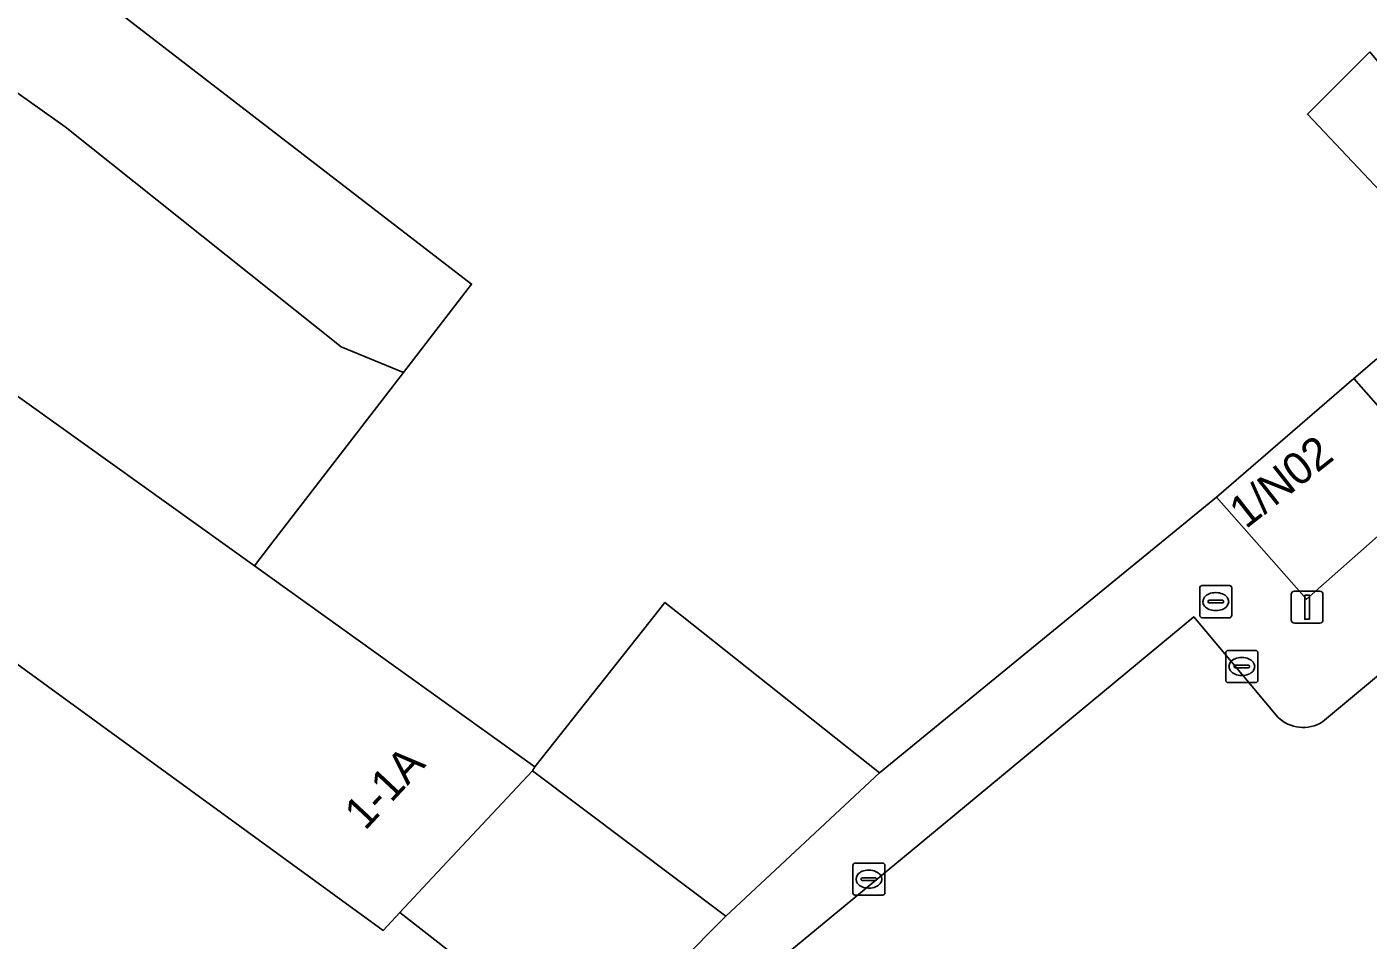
# Model space of a CAD drawing. Extents: x 161087 to 161926, y 382572 to 383873.
# Drawn here: x 161207.42 to 161249.19, y 383239.88 to 383268.31 of the extents above; entities that cross this region are included whole.
import ezdxf

# ---------------------------------------------------------------- set-up
doc = ezdxf.new("R2010")
doc.units = 0
for name, color, linetype in [('IMGEO_Erf', 7, 'Continuous'), ('IMGEO_Kolk', 7, 'Continuous'), ('IMGEO_Lichtmast', 7, 'Continuous'), ('IMGEO_Pand', 7, 'Continuous'), ('IMGEO_Pand_nummerreeks', 7, 'Continuous'), ('IMGEO_Pand_overbouw', 7, 'Continuous'), ('IMGEO_Rijbaan_lokaal_open', 7, 'Continuous'), ('IMGEO_Rioolput', 7, 'Continuous'), ('IMGEO_Voetpad_open', 7, 'Continuous')]:
    doc.layers.add(name, color=color, linetype=linetype)

msp = doc.modelspace()

# ---------------------------------------------------------------- linework, layer by layer
at = {"layer": 'IMGEO_Erf'}
msp.add_lwpolyline([(161207.009, 383272.401), (161209.012, 383270.858), (161208.475, 383270.161), (161221.267, 383260.303), (161219.145, 383257.549), (161214.978, 383252.143), (161214.503, 383251.526), (161216.635, 383250), (161223.235, 383245.275), (161226.98, 383250), (161227.287, 383250.387), (161227.775, 383250), (161233.972, 383245.088), (161244.464, 383253.664), (161248.742, 383257.359), (161249.454, 383257.974)], dxfattribs=at)
msp.add_lwpolyline([(161229.182, 383240.621), (161223.163, 383245.145), (161220.044, 383241.813), (161219.036, 383240.736), (161224.816, 383236.22)], close=True, dxfattribs=at)
at = {"layer": 'IMGEO_Kolk'}
for p, q in [((161244.752, 383247.97), (161244.752, 383248.822)), ((161244.827, 383248.896), (161245.679, 383248.896)), ((161245.24, 383248.676), (161245.265, 383248.676)), ((161245.753, 383248.822), (161245.753, 383247.97)), ((161245.011, 383248.39), (161245.011, 383248.402)), ((161245.449, 383248.353), (161245.051, 383248.353)), ((161245.054, 383248.439), (161245.452, 383248.439)), ((161245.495, 383248.402), (161245.495, 383248.39)), ((161245.679, 383247.896), (161244.827, 383247.896)), ((161245.263, 383248.116), (161245.238, 383248.116)), ((161233.139, 383241.351), (161233.139, 383242.203)), ((161233.214, 383242.277), (161234.066, 383242.277)), ((161233.627, 383242.057), (161233.652, 383242.057)), ((161234.14, 383242.203), (161234.14, 383241.351)), ((161233.398, 383241.771), (161233.398, 383241.783)), ((161233.836, 383241.734), (161233.438, 383241.734)), ((161233.441, 383241.82), (161233.839, 383241.82)), ((161233.882, 383241.783), (161233.882, 383241.771)), ((161234.066, 383241.277), (161233.214, 383241.277)), ((161233.65, 383241.497), (161233.625, 383241.497))]:
    msp.add_line(p, q, dxfattribs=at)
for points in [[(161244.752, 383247.97), (161244.752, 383248.822)], [(161244.827, 383248.896), (161245.679, 383248.896)], [(161245.753, 383248.822), (161245.753, 383247.97)], [(161245.679, 383247.896), (161244.827, 383247.896)], [(161233.139, 383241.351), (161233.139, 383242.203)], [(161233.214, 383242.277), (161234.066, 383242.277)], [(161234.14, 383242.203), (161234.14, 383241.351)], [(161234.066, 383241.277), (161233.214, 383241.277)]]:
    msp.add_lwpolyline(points, dxfattribs=at)
for centre, radius, start, end in [((161244.829, 383248.82), 0.0765, 91.552, 178.448), ((161244.829, 383248.82), 0.0765, 91.552, 178.448), ((161245.677, 383248.82), 0.0765, 1.552, 88.448), ((161245.677, 383248.82), 0.0765, 1.552, 88.448), ((161245.051, 383248.399), 0.0403, 85.8775, 175.7526), ((161245.048, 383248.389), 0.0366, 178.938, 274.7102), ((161245.452, 383248.396), 0.043, 264.8664, 352.4533), ((161245.456, 383248.401), 0.0386, 1.7309, 96.639), ((161244.829, 383247.972), 0.0765, 181.552, 268.448), ((161244.829, 383247.972), 0.0765, 181.552, 268.448), ((161245.677, 383247.972), 0.0765, 271.552, 358.448), ((161245.677, 383247.972), 0.0765, 271.552, 358.448), ((161233.216, 383242.201), 0.0765, 91.552, 178.448), ((161233.216, 383242.201), 0.0765, 91.552, 178.448), ((161234.064, 383242.201), 0.0765, 1.552, 88.448), ((161234.064, 383242.201), 0.0765, 1.552, 88.448), ((161233.438, 383241.78), 0.0403, 85.8775, 175.7526), ((161233.435, 383241.77), 0.0366, 178.938, 274.7102), ((161233.839, 383241.777), 0.043, 264.8664, 352.4533), ((161233.843, 383241.782), 0.0386, 1.7309, 96.639), ((161233.216, 383241.353), 0.0765, 181.552, 268.448), ((161233.216, 383241.353), 0.0765, 181.552, 268.448), ((161234.064, 383241.353), 0.0765, 271.552, 358.448), ((161234.064, 383241.353), 0.0765, 271.552, 358.448)]:
    msp.add_arc(centre, radius, start, end, dxfattribs=at)
for centre, major_axis, ratio, start_param, end_param in [((161245.239, 383248.396), (-0.387, 0.002), 0.722429, 4.712389, 7.853982), ((161245.264, 383248.396), (-0.39, 0.002), 0.717154, 1.570796, 4.712389), ((161233.626, 383241.777), (-0.387, 0.002), 0.722429, 4.712389, 7.853982), ((161233.651, 383241.777), (-0.39, 0.002), 0.717154, 1.570796, 4.712389)]:
    msp.add_ellipse(centre, major_axis=major_axis, ratio=ratio, start_param=start_param, end_param=end_param, dxfattribs=at)
at = {"layer": 'IMGEO_Lichtmast'}
for p, q in [((161246.79, 383249.843), (161246.79, 383250.643)), ((161246.79, 383250.643), (161246.79, 383249.843)), ((161246.89, 383250.743), (161247.68, 383250.743)), ((161247.68, 383250.743), (161246.89, 383250.743)), ((161247.78, 383250.643), (161247.78, 383249.843)), ((161247.78, 383249.843), (161247.78, 383250.643)), ((161247.68, 383249.743), (161246.89, 383249.743)), ((161246.89, 383249.743), (161247.68, 383249.743))]:
    msp.add_line(p, q, dxfattribs=at)
msp.add_lwpolyline([(161247.21, 383250.618), (161247.36, 383250.618), (161247.36, 383249.868), (161247.21, 383249.868), (161247.21, 383250.618)], dxfattribs=at)
for centre, start, end in [((161246.89, 383250.643), 90, 180), ((161246.89, 383250.643), 90, 180), ((161247.68, 383250.643), 0, 90), ((161247.68, 383250.643), 360, 90), ((161246.89, 383249.843), 180, 270), ((161246.89, 383249.843), 180, 270), ((161247.68, 383249.843), 270, 0), ((161247.68, 383249.843), 270, 0)]:
    msp.add_arc(centre, 0.1, start, end, dxfattribs=at)
at = {"layer": 'IMGEO_Pand'}
for points in [[(161219.145, 383257.549), (161221.267, 383260.303), (161208.475, 383270.161), (161209.012, 383270.858), (161207.009, 383272.401), (161206.589, 383271.857), (161205.662, 383272.572), (161204.11, 383273.648), (161204.234, 383273.761), (161196.875, 383280.035), (161196.536, 383279.655), (161193.279, 383276.005), (161192.845, 383275.519), (161200.709, 383269.651), (161201.372, 383270.345), (161208.609, 383265.2), (161217.208, 383258.346)], [(161217.208, 383258.346), (161208.609, 383265.2), (161201.372, 383270.345), (161200.709, 383269.651), (161192.845, 383275.519), (161192.499, 383275.13), (161188.081, 383270.18), (161187.672, 383269.701), (161194.281, 383264.456), (161196.543, 383262.794), (161197.981, 383264.391), (161199.367, 383263.2), (161199.277, 383262.976), (161203.83, 383259.166), (161214.503, 383251.526), (161214.978, 383252.143), (161219.145, 383257.549)], [(161203.83, 383259.166), (161199.277, 383262.976), (161199.367, 383263.2), (161197.981, 383264.391), (161196.543, 383262.794), (161194.281, 383264.456), (161187.672, 383269.701), (161184.373, 383265.838), (161191.311, 383260.931), (161191.399, 383261.082), (161193.971, 383258.846), (161195.371, 383257.706), (161195.214, 383257.473), (161203.004, 383251.449), (161204.998, 383250), (161218.514, 383240.178), (161219.036, 383240.736), (161220.044, 383241.813), (161223.163, 383245.145), (161223.235, 383245.275), (161216.635, 383250), (161214.503, 383251.526)], [(161204.998, 383250), (161203.004, 383251.449), (161195.214, 383257.473), (161195.371, 383257.706), (161193.971, 383258.846), (161191.399, 383261.082), (161191.311, 383260.931), (161184.373, 383265.838), (161179.297, 383259.893), (161185.713, 383254.392), (161186.319, 383255.083), (161192.623, 383250), (161218.104, 383229.454), (161224.458, 383235.859), (161224.816, 383236.22), (161219.036, 383240.736), (161218.514, 383240.178)], [(161251.502, 383254.233), (161248.742, 383257.359), (161244.464, 383253.664), (161247.265, 383250.492), (161249.488, 383252.454), (161249.696, 383252.638)], [(161227.775, 383250), (161227.287, 383250.387), (161226.98, 383250), (161223.235, 383245.275), (161223.163, 383245.145), (161229.182, 383240.621), (161233.972, 383245.088)]]:
    msp.add_lwpolyline(points, close=True, dxfattribs=at)
at = {"layer": 'IMGEO_Pand_overbouw'}
msp.add_lwpolyline([(161249.243, 383267.534), (161247.294, 383265.591), (161252.188, 383260.415), (161253.899, 383261.908)], close=True, dxfattribs=at)
at = {"layer": 'IMGEO_Rijbaan_lokaal_open'}
for points in [[(161273.931, 383245.948), (161273.464, 383245.564), (161267.596, 383252.698), (161265.093, 383255.713), (161266.378, 383256.78), (161266.512, 383256.607), (161267.738, 383257.647), (161264.372, 383261.713), (161258.311, 383256.578), (161258.836, 383256.012), (161256.03, 383253.635), (161251.617, 383249.883), (161247.761, 383246.67)], [(161246.378, 383246.818), (161243.755, 383249.944), (161234.929, 383242.621), (161226.887, 383235.99), (161218.121, 383228.739), (161211.442, 383222.199)]]:
    msp.add_lwpolyline(points, dxfattribs=at)
msp.add_arc((161247.164, 383247.624), 1.126, 225.7409, 302.0427, dxfattribs=at)
at = {"layer": 'IMGEO_Rioolput'}
for p, q in [((161243.941, 383249.99), (161243.941, 383250.842)), ((161244.016, 383250.916), (161244.868, 383250.916)), ((161244.942, 383250.842), (161244.942, 383249.99)), ((161244.2, 383250.41), (161244.2, 383250.422)), ((161244.638, 383250.373), (161244.24, 383250.373)), ((161244.243, 383250.459), (161244.641, 383250.459)), ((161244.429, 383250.696), (161244.454, 383250.696)), ((161244.684, 383250.422), (161244.684, 383250.41)), ((161244.868, 383249.916), (161244.016, 383249.916)), ((161244.452, 383250.136), (161244.427, 383250.136))]:
    msp.add_line(p, q, dxfattribs=at)
for points in [[(161243.941, 383249.99), (161243.941, 383250.842)], [(161244.016, 383250.916), (161244.868, 383250.916)], [(161244.942, 383250.842), (161244.942, 383249.99)], [(161244.868, 383249.916), (161244.016, 383249.916)]]:
    msp.add_lwpolyline(points, dxfattribs=at)
for centre, radius, start, end in [((161244.018, 383250.84), 0.0765, 91.552, 178.448), ((161244.018, 383250.84), 0.0765, 91.552, 178.448), ((161244.866, 383250.84), 0.0765, 1.552, 88.448), ((161244.866, 383250.84), 0.0765, 1.552, 88.448), ((161244.24, 383250.419), 0.0403, 85.8775, 175.7526), ((161244.237, 383250.409), 0.0366, 178.938, 274.7102), ((161244.641, 383250.416), 0.043, 264.8664, 352.4533), ((161244.645, 383250.421), 0.0386, 1.7309, 96.639), ((161244.018, 383249.992), 0.0765, 181.552, 268.448), ((161244.018, 383249.992), 0.0765, 181.552, 268.448), ((161244.866, 383249.992), 0.0765, 271.552, 358.448), ((161244.866, 383249.992), 0.0765, 271.552, 358.448)]:
    msp.add_arc(centre, radius, start, end, dxfattribs=at)
for centre, major_axis, ratio, start_param, end_param in [((161244.428, 383250.416), (-0.387, 0.002), 0.722429, 4.712389, 7.853982), ((161244.453, 383250.416), (-0.39, 0.002), 0.717154, 1.570796, 4.712389)]:
    msp.add_ellipse(centre, major_axis=major_axis, ratio=ratio, start_param=start_param, end_param=end_param, dxfattribs=at)
at = {"layer": 'IMGEO_Voetpad_open'}
msp.add_lwpolyline([(161249.454, 383257.974), (161248.742, 383257.359), (161251.502, 383254.233), (161251.588, 383254.139), (161252.204, 383254.729)], close=True, dxfattribs=at)
for points in [[(161247.761, 383246.67), (161251.617, 383249.883), (161249.636, 383252.272), (161249.488, 383252.454), (161247.265, 383250.492), (161244.464, 383253.664), (161233.972, 383245.088), (161229.182, 383240.621), (161224.816, 383236.22), (161224.458, 383235.859), (161218.104, 383229.454), (161215.956, 383227.289), (161213.303, 383224.873), (161212.995, 383224.545), (161210.857, 383222.272)], [(161226.887, 383235.99), (161234.929, 383242.621), (161243.755, 383249.944), (161246.378, 383246.818)]]:
    msp.add_lwpolyline(points, dxfattribs=at)
msp.add_arc((161247.164, 383247.624), 1.126, 225.7409, 302.0427, dxfattribs=at)

# ---------------------------------------------------------------- texts
at = {"layer": 'IMGEO_Pand_nummerreeks'}
for s, rotation, p in [('1/N02', 38.2449, (161245.374, 383252.658)), ('1-1A', 46.8909, (161217.948, 383243.261))]:
    msp.add_text(s, height=1, rotation=rotation, dxfattribs=at).set_placement(p)

doc.saveas('drawing.dxf')
